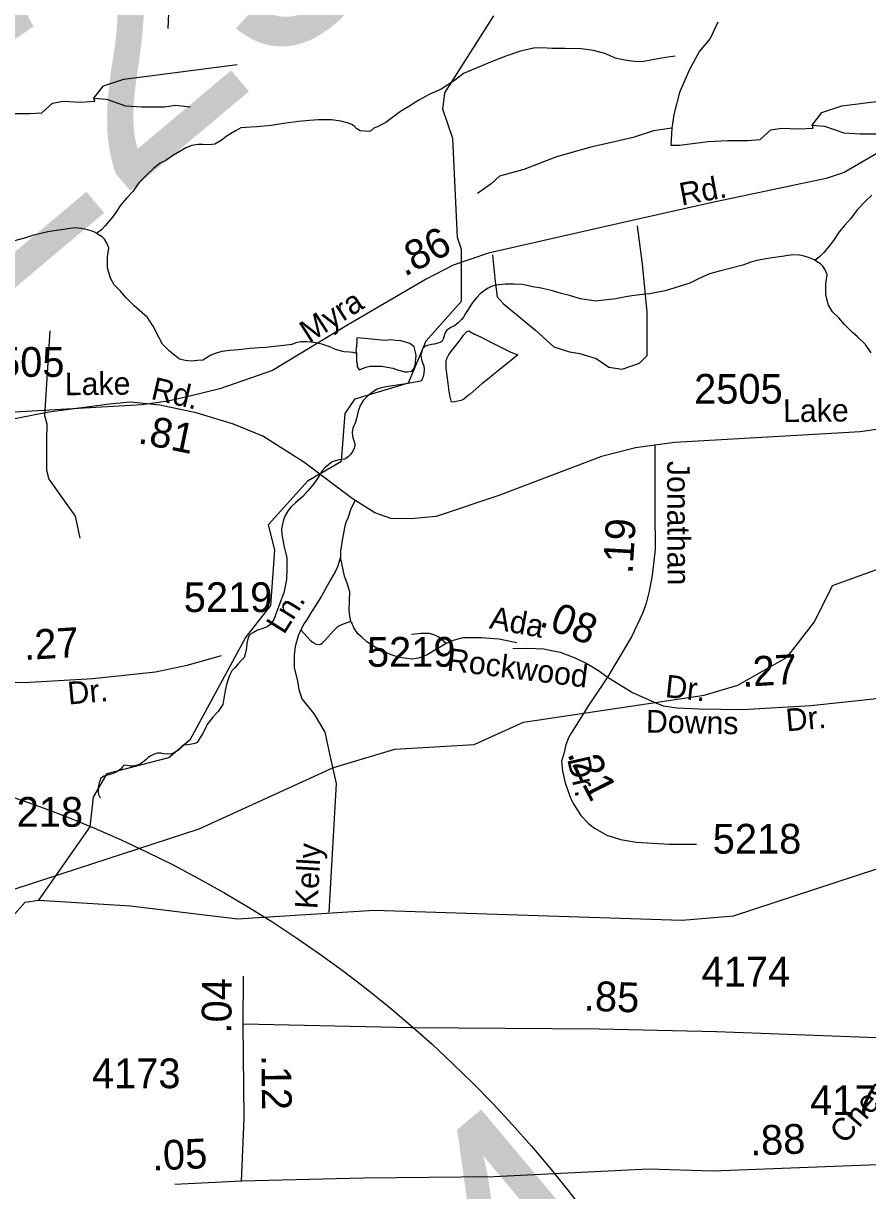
# Model space of a CAD drawing. Extents: x 2169602 to 2449496, y 721995 to 810662.
# Drawn here: x 2416387 to 2419932, y 791467 to 796369 of the extents above; entities that cross this region are included whole.
import ezdxf

# ---------------------------------------------------------------- set-up
doc = ezdxf.new("R2010")
doc.units = 0
doc.layers.add('Default', color=7, linetype='Continuous')

msp = doc.modelspace()

# ---------------------------------------------------------------- linework, layer by layer
at = {"layer": 'Default'}
for p, q in [((2417053.9, 797883.2), (2416994.7, 796346.8)), ((2416498, 795077.8), (2416476.3, 794721.4)), ((2417690, 793244.2), (2417727.3, 793255.4))]:
    msp.add_line(p, q, dxfattribs=at)
for points in [[(2416682.2, 793119.4), (2416739.7, 793219.1), (2416997.8, 793286), (2417088.7, 793362.8), (2417319.8, 793787.8), (2417426.8, 793923.4), (2417442.8, 794156), (2417416.7, 794264.8), (2417582.6, 794448.4), (2417723.7, 794530.7), (2417738.7, 794730.6), (2417780.7, 794792), (2418004.6, 794859.6), (2418078.7, 795035.2), (2418227.7, 795202.7), (2418226.7, 795419.3), (2418209.7, 795468.9), (2418190.8, 795885.8), (2418148.8, 796008.1), (2418156.8, 796076.8), (2418362.7, 796400.6)], [(2419303.7, 796373.5), (2419271.4, 796304.8), (2419227, 796252.3), (2419182.6, 796171.5), (2419142.2, 796078.6), (2419118, 795985.7), (2419109.9, 795929.2)], [(2419124.9, 796231.4), (2419093.1, 796227.2), (2419058.9, 796221), (2418985.1, 796206.7), (2418955.3, 796208.3), (2418941.2, 796210.5), (2418921.1, 796212.3), (2418899.1, 796216.4), (2418872.9, 796222), (2418848.9, 796233.7), (2418828.6, 796241.7), (2418780.8, 796255.4), (2418729, 796261.2), (2418660.9, 796263), (2418606.9, 796262.6), (2418567.2, 796266.2), (2418532.7, 796264.1), (2418529, 796264.2), (2418475.1, 796251.7), (2418413, 796231.5), (2418355.4, 796209), (2418235.6, 796158.5), (2418197.7, 796128.1), (2418142.1, 796091.9), (2418093.9, 796071.6), (2418048.4, 796045.6), (2418006.1, 796019.2), (2417970.5, 795999), (2417942.6, 795976.9), (2417909, 795952.7), (2417886.8, 795940.6), (2417874.7, 795934.4), (2417858.9, 795928.3), (2417845, 795916.2), (2417835.3, 795914.4), (2417822.8, 795916.2), (2417801.1, 795917.9), (2417787.2, 795926.1), (2417779.2, 795933.8), (2417768.9, 795941.9), (2417752.9, 795950), (2417720.9, 795957.6), (2417680.7, 795963.3), (2417648.7, 795963.2), (2417625, 795963.2), (2417588.9, 795960.9), (2417542.7, 795956.6), (2417479.4, 795948.3), (2417429.1, 795940.1), (2417367.2, 795933.6), (2417320.9, 795931.3), (2417301.2, 795929.4), (2417281.1, 795919), (2417257.5, 795905.2), (2417239.3, 795892.9), (2417217.5, 795876.8), (2417191.9, 795860.7), (2417167.7, 795858.3), (2417141.6, 795860.2), (2417119.5, 795860.3), (2417095.5, 795856.2), (2417070.1, 795845.9), (2417051.8, 795834.1), (2417017.8, 795815.6), (2416986, 795793.3), (2416962.4, 795781.5), (2416934.5, 795759.3), (2416908.3, 795734.9), (2416872.6, 795698.9), (2416846.6, 795662.6), (2416820.9, 795634.5), (2416797.2, 795606.4), (2416773.4, 795570.3), (2416755.3, 795546.2), (2416731.5, 795518.2), (2416716.2, 795501.9), (2416700.2, 795490.1), (2416693.8, 795487.8)], [(2416683.5, 796054.1), (2416723.9, 796106.6), (2416808.7, 796134.9), (2417285.1, 796195.5)], [(2416094.1, 796042), (2416090.1, 795969.3), (2416126.4, 795969.3), (2416247.5, 795985.4), (2416328.3, 795989.5), (2416413.1, 795989.5), (2416465.5, 795993.5), (2416510, 796033.9), (2416554.4, 796042), (2416627, 796038), (2416687.6, 796042), (2416683.5, 796054.1)], [(2416683.5, 796054.1), (2416736, 796050.1), (2416816.8, 796021.8), (2416885.4, 796017.8), (2416978.3, 796017.8), (2417026.7, 796025.8), (2417087.3, 796017.8)], [(2419699.4, 795941.3), (2419739.7, 795993.8), (2419824.5, 796022.1), (2420300.9, 796082.7)], [(2420280.4, 796011.7), (2420238.5, 795993.9), (2420024.5, 795853.6), (2419834.1, 795742.6), (2419758.8, 795717.5), (2419274.3, 795614.9), (2418826.4, 795514.4), (2418340.9, 795403.4), (2418192.3, 795353.1), (2418078.3, 795294.5), (2417745.5, 795099.7), (2417433.7, 794911.2), (2417212.9, 794833.7), (2417080.3, 794801.1), (2416993.7, 794781.6), (2416884.7, 794766.7), (2416813.1, 794762.3), (2416107, 794721.7), (2416023.6, 794710.3)], [(2419109.9, 795929.2), (2419033.2, 795917), (2418948.5, 795888.8), (2418875.8, 795872.6), (2418770.8, 795848.4), (2418625.5, 795808), (2418488.2, 795755.5), (2418387.3, 795727.2), (2418351, 795694.9), (2418294.4, 795654.5)], [(2419109.9, 795929.2), (2419105.9, 795856.5), (2419142.2, 795856.5), (2419263.4, 795872.6), (2419344.1, 795876.7), (2419428.9, 795876.7), (2419481.4, 795880.7), (2419525.8, 795921.1), (2419570.2, 795929.2), (2419642.9, 795925.1), (2419703.4, 795929.2), (2419699.4, 795941.3)], [(2419699.4, 795941.3), (2419751.9, 795937.2), (2419832.6, 795909), (2419901.2, 795904.9), (2419994.1, 795904.9), (2420042.5, 795913), (2420103.1, 795904.9)], [(2423296.2, 795898.9), (2423254.4, 795881.1), (2423040.4, 795740.8), (2422849.9, 795629.8), (2422774.6, 795604.7), (2422290.1, 795502.1), (2421842.3, 795401.5), (2421356.7, 795290.5), (2421208.2, 795240.3), (2421094.1, 795181.6), (2420761.3, 794986.9), (2420449.5, 794798.4), (2420228.7, 794720.9), (2420096.1, 794688.2), (2420009.5, 794668.8), (2419900.5, 794653.9), (2419829, 794649.5), (2419122.8, 794608.9), (2419039.4, 794597.5)], [(2419950.4, 795646.5), (2419924.1, 795622), (2419888.4, 795586), (2419862.4, 795549.8), (2419836.8, 795521.7), (2419813, 795493.6), (2419789.2, 795457.4), (2419771.2, 795433.4), (2419747.4, 795405.3), (2419732, 795389), (2419716, 795377.2), (2419709.6, 795375)], [(2418356.6, 795396.7), (2418369.1, 795284.6), (2418377.1, 795220), (2418401.4, 795191.7), (2418538.6, 795078.6), (2418615.3, 795009.9), (2418679.9, 794989.7), (2418724.3, 794981.6), (2418793, 794961.4), (2418845.5, 794925.1), (2418902, 794917), (2418974.6, 794941.2), (2419006.9, 794973.6), (2419006.9, 795155.3), (2418986.8, 795357.3), (2418965.5, 795518.2)], [(2416693.8, 795487.8), (2416689.9, 795490), (2416672.1, 795497.6), (2416650.1, 795503.7), (2416629.8, 795507.6), (2416606.1, 795509.6), (2416581.9, 795507.1), (2416557.9, 795503.1), (2416526.1, 795498.9), (2416489.8, 795492.7), (2416460.3, 795486.6), (2416426.2, 795478.3), (2416392.2, 795466), (2416344.2, 795453.8)], [(2417786.3, 794982.3), (2417772.6, 794986.1), (2417756.4, 794988.1), (2417734.5, 794989.7), (2417698.4, 794999.7), (2417674.6, 795009.8), (2417640.3, 795021.4), (2417618.4, 795027.2), (2417596.2, 795029.3), (2417578.2, 795031.2), (2417554.4, 795030.8), (2417532.1, 795026.9), (2417514.4, 795020.6), (2417480.6, 795016.4), (2417440.4, 795012.3), (2417406.6, 795008.1), (2417378.1, 795005.9), (2417338.3, 795003.8), (2417290.5, 794997.6), (2417254.8, 794995.3), (2417220.6, 794991.2), (2417192.7, 794982.8), (2417174.9, 794975), (2417158.7, 794964.8), (2417140.8, 794954.5), (2417118.9, 794952.6), (2417093.1, 794950.4), (2417067, 794952.3), (2417042.8, 794958), (2417028.7, 794969.9), (2417000.6, 794992), (2416972.3, 795021.8), (2416958.3, 795047.5), (2416932.1, 795097.2), (2416908.1, 795133.3), (2416873.6, 795164.9), (2416853.3, 795183), (2416819.5, 795216.5), (2416795.1, 795244.5), (2416768.9, 795270.4), (2416752.7, 795298.4), (2416740.6, 795342), (2416740.6, 795378.1), (2416740.6, 795388.3), (2416746.5, 795426.3), (2416738.3, 795446.2), (2416728.3, 795462.3), (2416718.4, 795471.9), (2416701.8, 795482.1), (2416693.8, 795487.8)], [(2419709.6, 795375), (2419705.7, 795377.2), (2419687.9, 795384.7), (2419666, 795390.9), (2419645.7, 795394.8), (2419621.9, 795396.7), (2419597.7, 795394.3), (2419573.7, 795390.3), (2419541.9, 795386.1), (2419505.6, 795379.9), (2419476.1, 795373.8), (2419442, 795365.5), (2419408, 795353.2), (2419360, 795341), (2419304.3, 795326.7), (2419268.2, 795316.8), (2419222.2, 795296.5), (2419186.3, 795278), (2419082.8, 795245.4), (2419016.6, 795233.1), (2418998.9, 795230.9), (2418943, 795224.7), (2418916.7, 795220.6), (2418889, 795214.6), (2418864.8, 795210.2), (2418823, 795206), (2418793.1, 795202), (2418763.1, 795205.7), (2418727, 795211.6), (2418680.9, 795225.4), (2418645, 795234.9), (2418608.9, 795244.8), (2418561.1, 795256.5), (2418526.9, 795262.5), (2418483, 795272), (2418446.7, 795273.8), (2418410.6, 795273.6), (2418370.7, 795269.4), (2418353.2, 795263.2), (2418338.9, 795257.2), (2418323.3, 795247), (2418311, 795237.1)], [(2419947.9, 794984.4), (2419923.9, 795020.5), (2419889.5, 795052), (2419869.2, 795070.1), (2419835.3, 795103.7), (2419810.9, 795131.6), (2419784.7, 795157.5), (2419768.5, 795185.5), (2419756.4, 795229.2), (2419756.4, 795265.3), (2419756.4, 795275.4), (2419762.3, 795313.5), (2419754.1, 795333.4), (2419744.1, 795349.5), (2419734.2, 795359.1), (2419717.6, 795369.3), (2419709.6, 795375)], [(2418311, 795237.1), (2418305.2, 795233.1), (2418291.5, 795216.9), (2418273.3, 795197), (2418255.4, 795166.8), (2418241.5, 795146.6), (2418235.7, 795134.9), (2418227.7, 795124.8), (2418213.8, 795110.6), (2418197.8, 795098.5), (2418185.7, 795092.6), (2418170.1, 795082.4), (2418165.8, 795080.6), (2418159.9, 795072.5), (2418156, 795062.2), (2418152.3, 795052.2), (2418150.2, 795042.4), (2418146.3, 795034.4), (2418140.2, 795030.1), (2418128.3, 795026.2), (2418112.5, 795022.1), (2418100.6, 795019.9), (2418078.2, 795013.9), (2418072.5, 795011.9), (2418068.4, 795007.7), (2418064.3, 795003.8), (2418062.5, 794998.1), (2418058.8, 794985.6), (2418056.5, 794977.9), (2418056.9, 794971.7), (2418060.6, 794951.7), (2418067, 794933.7), (2418069, 794929.7), (2418070.9, 794916), (2418069.2, 794898), (2418065.3, 794880), (2418057.3, 794867.8), (2418047.5, 794864.1), (2418003, 794855.7), (2417957.5, 794849.2), (2417927.3, 794845.2), (2417895.7, 794839.1), (2417873.4, 794832.7), (2417857.4, 794822.6), (2417832, 794802.5), (2417815.6, 794786.7), (2417802.2, 794764.4), (2417793.8, 794740.5), (2417788.3, 794714.2), (2417781.9, 794694.4), (2417770.5, 794668.2), (2417768.2, 794650.3), (2417768.8, 794638.4), (2417770.7, 794628.4), (2417775, 794616.4), (2417778.7, 794602.5), (2417778.9, 794594.3), (2417776.8, 794584.5), (2417771.1, 794572.4), (2417761, 794558.1), (2417753.2, 794550.3), (2417745, 794544.3), (2417737.2, 794538.1), (2417713, 794536.1), (2417693, 794529.8), (2417683.3, 794526), (2417669.4, 794515.9), (2417653.4, 794501.7), (2417641.3, 794487.7), (2417628, 794465.4), (2417606, 794433.4), (2417582.2, 794405.4), (2417560.3, 794381.2), (2417529.9, 794354.9), (2417510.5, 794336.8), (2417498.8, 794322.7), (2417486.9, 794302.6), (2417478.7, 794278.7), (2417474.8, 794260.6), (2417470.9, 794244.6), (2417473.1, 794222.8), (2417483.2, 794168.9), (2417493.8, 794125.1), (2417494.3, 794078.8), (2417492, 794032.9), (2417480.7, 793977), (2417462.9, 793929), (2417439.5, 793864.8), (2417425, 793844.6), (2417411, 793834.6), (2417389.3, 793826.5), (2417371.2, 793820.3), (2417353.4, 793810), (2417341.3, 793804.1), (2417335.8, 793798.1), (2417330, 793784), (2417325.7, 793765.9), (2417323.7, 793746), (2417319.8, 793725.9), (2417314, 793706.1)], [(2418257.7, 795077), (2418281.7, 795063.2), (2418303.9, 795053.4), (2418324, 795043.5), (2418341.8, 795033.4), (2418369.7, 795019.5), (2418434.1, 794987.9), (2418450.3, 794982.2), (2418460.1, 794978.3), (2418464, 794976.1), (2418438.2, 794956), (2418384.5, 794911.8), (2418336.9, 794873.6), (2418313.1, 794855.3), (2418265.1, 794813), (2418256.9, 794806.9), (2418245.4, 794796.9), (2418237.2, 794790.8), (2418225.3, 794785), (2418199.1, 794778.8), (2418185.6, 794778.4), (2418179.4, 794800.4), (2418174.9, 794822.6), (2418170.8, 794856.5), (2418162.4, 794920.6), (2418162.8, 794940.4), (2418162.2, 794952.3), (2418166.3, 794964.6), (2418174.1, 794978.5), (2418192.1, 795002.5), (2418220, 795036.9), (2418236, 795058.7), (2418247.7, 795072.8), (2418257.7, 795077)], [(2417786.3, 794982.3), (2417786.1, 794978.3), (2417786.5, 794962.4), (2417786.7, 794948.2), (2417788.8, 794940.2), (2417788.4, 794936.2), (2417788.6, 794926.4), (2417793.1, 794920.5), (2417796.8, 794914.2), (2417808.9, 794918.5), (2417824.9, 794924.6), (2417842.9, 794928.7), (2417872.7, 794928.7), (2417892.8, 794929), (2417914.5, 794925.2), (2417938.5, 794921.2), (2417958.6, 794913.3), (2417974.8, 794909.2), (2417989.1, 794905.5), (2418001, 794905.7), (2418018.9, 794907.8), (2418024.8, 794915.5), (2418032.6, 794931.7), (2418036.1, 794973.8), (2418034.6, 794987.8), (2418028.1, 795009.9), (2418010, 795023.6), (2417987.9, 795031.4), (2417972.1, 795035.4), (2417950.2, 795037.1), (2417932.3, 795039), (2417908.1, 795037), (2417890.1, 795038.9), (2417849.9, 795042.5), (2417822.2, 795044.7), (2417804.2, 795046.1), (2417788, 795048.2), (2417788.2, 795034.3), (2417786.3, 795012.4), (2417784.1, 794994.4), (2417786.3, 794982.3)], [(2419039.4, 794597.5), (2418957.7, 794586.4), (2418815.1, 794549.2), (2418384, 794385.8), (2418121.3, 794297.9), (2418014.6, 794287.4), (2417930.9, 794289.5), (2417863.9, 794312.5), (2417767.6, 794373.3), (2417564.6, 794526.1), (2417393, 794635), (2417269.6, 794685.3), (2417113.6, 794733.5), (2416960.9, 794764.9), (2416837.4, 794777.4), (2416749.5, 794769.1), (2416494.2, 794735.6), (2415984.6, 794637.1), (2415423.7, 794545), (2414943.4, 794470.6)], [(2416476.3, 794721.4), (2416486.1, 794686.4), (2416484.1, 794618.3), (2416484.1, 794491.9), (2416493.8, 794455), (2416604.6, 794299.5), (2416624, 794207.3)], [(2419039.4, 794597.5), (2419039.4, 794486), (2419039.4, 794319.2), (2419039.9, 794160.4), (2419027, 794050.2), (2419015.2, 793983.5), (2419002.2, 793933.9), (2418986.5, 793890.8), (2418940.8, 793792.8), (2418840.8, 793623.2)], [(2417727.3, 793255.4), (2417946.9, 793320.9), (2418280.9, 793340.3), (2418487.8, 793434.5), (2419245.9, 793547), (2419386.8, 793590), (2419594.9, 793707.1), (2419709.9, 793855.7), (2419784.8, 794008.3), (2420017.9, 794092.1), (2420132.7, 794276.7), (2420224.8, 794317.5), (2420482.8, 794335.2), (2420790.8, 794397.8), (2421006.9, 794396.6), (2421290.9, 794348.2)], [(2417780.7, 794365), (2417762.9, 794329.4), (2417747.9, 794286.2), (2417742.7, 794276.1), (2417736.9, 794257), (2417726.7, 794198.7), (2417718.6, 794152.3), (2417718.8, 794127.4)], [(2417718.8, 794127.4), (2417706.8, 794086.5), (2417696.4, 794064.9), (2417677, 794031.9), (2417640.6, 793965.6), (2417615, 793924.9), (2417597.8, 793897.1), (2417579.4, 793866.8), (2417566.2, 793848.6), (2417552.4, 793821.3)], [(2417762.9, 793858), (2417758.9, 793878.8), (2417756, 793905.1), (2417758.1, 793981.5), (2417746.9, 794017.5), (2417736.5, 794047.2), (2417718.8, 794127.4)], [(2417552.4, 793821.3), (2417592.2, 793778.3), (2417604.2, 793768.7), (2417616.3, 793762.3), (2417629.1, 793759.9), (2417636.3, 793761.5), (2417642.7, 793765.5), (2417653, 793776.9), (2417689.3, 793817.3), (2417707.6, 793835.3), (2417725.3, 793844.9), (2417762.9, 793858)], [(2418162.7, 793764.5), (2418082.8, 793716.3), (2418055.4, 793705.3), (2418045.1, 793702.7), (2418022, 793699.3), (2417997.5, 793700.8), (2417966.2, 793706), (2417931.6, 793716.6), (2417903.2, 793729.7), (2417880.1, 793738.8), (2417829.8, 793771), (2417810.2, 793789), (2417791.6, 793805.2), (2417775.6, 793829.8), (2417771.3, 793840.9), (2417762.9, 793858)], [(2417765.4, 793853.8), (2417766.8, 793850)], [(2417552.4, 793821.3), (2417541.4, 793796.2), (2417529, 793752.1), (2417525.1, 793715.2), (2417525.1, 793663.9), (2417538, 793606.1), (2417544.4, 793571.9), (2417550.8, 793550.5), (2417556.3, 793532.4), (2417608.5, 793467.4), (2417653.5, 793392.5), (2417677, 793281.2), (2417700.5, 793176.4), (2417670.3, 792636.1)], [(2418162.7, 793764.5), (2418132.4, 793790.8), (2418115.6, 793799.7), (2418092.1, 793806.9), (2418058.2, 793806.6), (2418017.4, 793802.9)], [(2418459.9, 793767.4), (2418383.6, 793783.3), (2418311.1, 793788.8), (2418233.4, 793788), (2418211.3, 793782), (2418192.2, 793776.5), (2418162.7, 793764.5)], [(2415824.9, 793736), (2415928.9, 793671), (2416020.8, 793630.3), (2416057.4, 793616.2), (2416114.9, 793606.8), (2416209, 793602.5), (2416390.8, 793600.4), (2416678.6, 793617.5), (2416941.7, 793645.3), (2417075.6, 793673.3), (2417219.7, 793713.8)], [(2417314, 793706.1), (2417304.2, 793695.8), (2417288, 793677.9), (2417276.3, 793663.9), (2417262.5, 793649.8), (2417252.5, 793629.8), (2417246.8, 793613.6), (2417241, 793591.8), (2417235.3, 793567.5), (2417225.2, 793507.7), (2417205.7, 793479.5), (2417195.5, 793469.2), (2417183.4, 793455.2), (2417169.7, 793437), (2417157.6, 793423), (2417152, 793409.3), (2417139.9, 793385.2), (2417129.9, 793369.2), (2417122.1, 793355), (2417118.2, 793349.1), (2417108.1, 793345), (2417094.2, 793341), (2417076, 793338.8), (2417060, 793336.8), (2417056.3, 793334.6), (2417052.2, 793332.7), (2417044, 793322.6), (2417038.4, 793316.6), (2417030.4, 793310.4), (2417024.7, 793308.5), (2417018.5, 793304.5), (2417004.2, 793300.2), (2416994.3, 793300.5), (2416982.4, 793300.3), (2416964.4, 793304.2), (2416956.4, 793304.2), (2416950.5, 793303.9), (2416944.5, 793301.9), (2416934.5, 793298.2), (2416920.3, 793291.8), (2416910.5, 793284), (2416902.7, 793277.8), (2416894.5, 793269.7), (2416883, 793261.7), (2416866.8, 793253.7), (2416848.8, 793249.5), (2416836.7, 793249.3), (2416822.7, 793251.4), (2416810.6, 793253.2), (2416803, 793245.5), (2416796.9, 793237.1), (2416785, 793229.1), (2416774.9, 793222.9), (2416760.8, 793216.9), (2416744.8, 793212.9), (2416725.1, 793206.9), (2416719.4, 793202.9), (2416715.3, 793200.7), (2416711.2, 793196.9), (2416709.3, 793191.1), (2416705.2, 793179.5), (2416703, 793167.7), (2416701.3, 793158.2), (2416701.1, 793152.1), (2416701.1, 793142.4), (2416703.2, 793130.7), (2416709.7, 793116.8)], [(2418442, 793742.8), (2418504.8, 793744.5), (2418572.6, 793741.9), (2418611.8, 793734), (2418641.9, 793728.1), (2418700.6, 793705.3), (2418753.1, 793681), (2418802.4, 793651.7), (2418840.8, 793623.2)], [(2418840.8, 793623.2), (2418760.2, 793504), (2418687.9, 793387.7), (2418675.8, 793368.9), (2418664.7, 793339), (2418656.6, 793301.3), (2418647.2, 793270.7), (2418651.2, 793228.1), (2418662, 793179.7), (2418682.1, 793123.2), (2418688.8, 793107.1), (2418700.9, 793084.2), (2418728.7, 793041.9), (2418761.1, 793007.6), (2418785.8, 792988.6), (2418837.2, 792960), (2418894.3, 792941), (2418962.1, 792930.4), (2419099.3, 792922.3), (2419214.1, 792921.9)], [(2418840.8, 793623.2), (2418944.7, 793558.2), (2419036.7, 793517.5), (2419073.2, 793503.3), (2419130.8, 793494), (2419224.8, 793489.7), (2419406.6, 793487.5), (2419694.5, 793504.7), (2419957.5, 793532.5), (2420091.5, 793560.5), (2420235.5, 793601)], [(2413437, 792799.7), (2413820.8, 792775.5), (2414270.9, 792720.4), (2414844.9, 792757.9), (2416136.9, 792715), (2416352.8, 792733.6), (2417125.9, 792986.7), (2417690, 793244.2)], [(2416452.8, 792686.9), (2416836.7, 792662.7), (2417286.7, 792607.6), (2417860.7, 792645), (2419152.7, 792602.2), (2419368.6, 792620.8), (2420141.7, 792873.9), (2420705.8, 793131.4)], [(2416452.8, 792686.9), (2416667.7, 792994.2), (2416682.2, 793119.4)], [(2414255.7, 789366.2), (2414371.7, 789416.4), (2414595.6, 789693.9), (2414941.8, 790237.9), (2415057.8, 790363.5), (2415198.7, 790606.7), (2415196.6, 790803.5), (2415238.7, 790897.8), (2415511.8, 791131.6), (2415819.8, 791282.8), (2416141.7, 791686.3), (2416215.8, 791878.2), (2416213.7, 792186.7), (2416163.7, 792292.7), (2416187.7, 792393.8), (2416245.7, 792510.7), (2416394.8, 792678.3), (2416452.8, 792686.9)], [(2417310.2, 792165.6), (2417312.3, 792366.7)], [(2417302.9, 791506), (2417314.4, 791769.8), (2417310.2, 792165.6)], [(2421809.7, 792104.9), (2421438.2, 792096.5), (2420871.1, 792092.4), (2420424.3, 792117.5), (2419970.1, 792109.1), (2419298.4, 792134.2), (2418805.5, 792144.7), (2418016.5, 792151), (2417310.2, 792165.6)], [(2421923.7, 791719.6), (2421730.2, 791665.1), (2421516.7, 791619.1), (2421171.4, 791608.6), (2420742.4, 791591.8), (2419973.3, 791575.1), (2419282.7, 791547.8), (2419011.6, 791556.2), (2418362.9, 791524.8), (2417816.7, 791518.5), (2417302.9, 791506)], [(2417302.9, 791506), (2417023, 791492.3)]]:
    msp.add_lwpolyline(points, dxfattribs=at)
for centre in [(2411724.3, 788494.3), (2414740.2, 788381.5)]:
    msp.add_circle(centre, 5000, dxfattribs=at)

# ---------------------------------------------------------------- texts
for s, height, rotation, p in [('225', 1066.27, 40, (2416174.2, 795109.1)), ('Rd.', 95, 10.5718, (2419151.4, 795603)), ('.86', 125, 27.2088, (2417987.8, 795303.3)), ('Myra', 95, 32.629, (2417587.2, 795023.8)), ('Lake', 95, 0.6062, (2416561.9, 794806.8)), ('Rd.', 95, 346.7153, (2416918.9, 794792)), ('Lake', 95, 0.6062, (2419577.8, 794694)), ('.81', 125, 348.3808, (2416864.5, 794606.8)), ('Jonathan', 95, 270.1817, (2419090.7, 794531.2)), ('.19', 125, 86.5022, (2418945, 794054.2)), ('Ln.', 95, 57.9404, (2417481.8, 793798.7)), ('Ada', 95, 349.7354, (2418340.4, 793828.4)), ('.08', 125, 338.7871, (2418549, 793840.4)), ('.27', 125, 3.4036, (2416391.5, 793694.8)), ('Rockwood', 95, 352.9716, (2418162.9, 793651.3)), ('.27', 125, 3.4036, (2419407.3, 793581.9)), ('Dr.', 95, 5.2377, (2416577.2, 793507.8)), ('Dr.', 95, 353.8813, (2419079.2, 793539.4)), ('Downs', 95, 358.8249, (2419000.9, 793390.8)), ('Dr.', 95, 5.2377, (2419593, 793395)), ('Dr.', 95, 282.8924, (2418670.3, 793278.7)), ('.21', 125, 296.935, (2418668.2, 793300.6)), ('Kelly', 95, 86.607, (2417621.7, 792647.3)), ('.04', 125, 89.4033, (2417260.6, 792126.1)), ('.85', 125, 357.8576, (2418739.3, 792223.2)), ('Chestnut', 95, 49.1954, (2419836.6, 791658)), ('.12', 125, 270.606, (2417387.1, 792036.7)), ('224', 1066.27, 40, (2417310.2, 789576.8)), ('.88', 125, 2.2576, (2419440.5, 791614.1)), ('.05', 125, 2.7841, (2416930, 791550.5))]:
    msp.add_text(s, height=height, rotation=rotation, dxfattribs=at).set_placement(p)
for s, p in [('2505', (2416188.2, 794884.2)), ('2505', (2419204, 794771.4)), ('5219', (2417060.8, 793896.5)), ('5219', (2417830.1, 793666.7)), ('5218', (2416266.2, 792994.8)), ('5218', (2419282, 792881.9)), ('4174', (2419235.1, 792323.8)), ('4173', (2416675.4, 791896.9)), ('4173', (2419691.2, 791784))]:
    msp.add_text(s, height=125, dxfattribs=at).set_placement(p)

doc.saveas('drawing.dxf')
